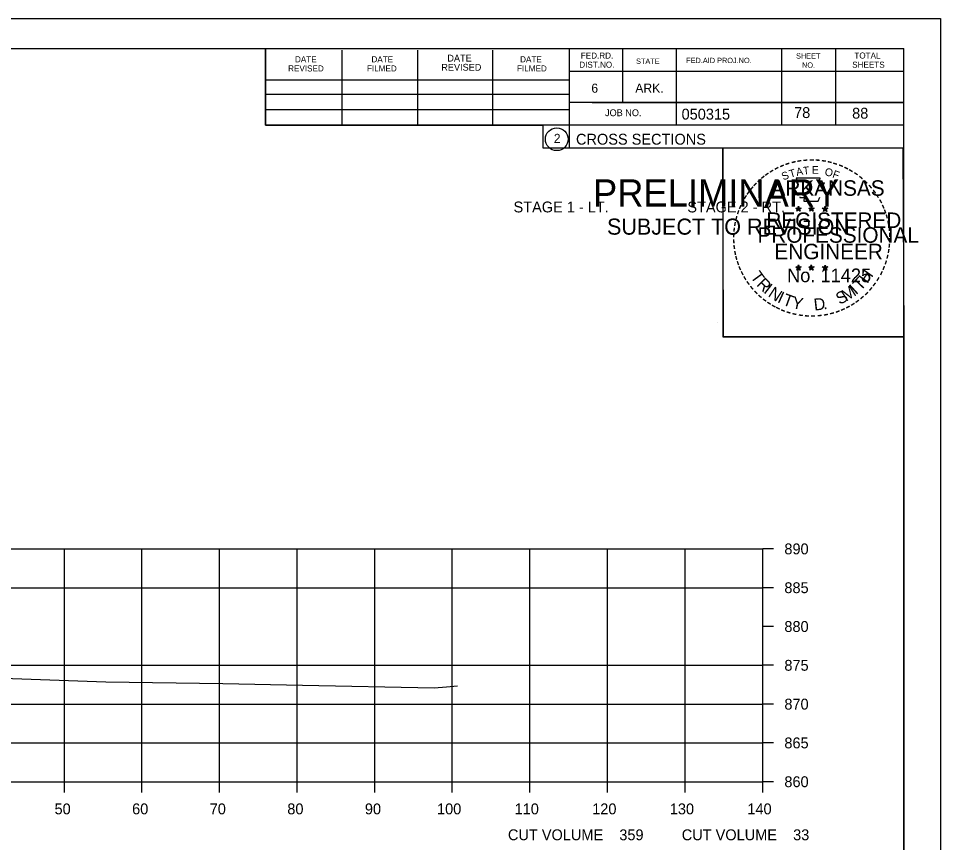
# Model space of a CAD drawing. Extents: x 1486524 to 1499135, y 326561 to 337924.
# Drawn here: x 1489027 to 1489145.8, y 334166.5 to 334272.7 of the extents above; entities that cross this region are included whole.
import ezdxf

# ---------------------------------------------------------------- set-up
doc = ezdxf.new("R2010")
doc.units = 0
for name, color, linetype in [('Default', 7, 'Continuous'), ('E_Const Align', 7, 'Continuous'), ('E_Const Align Station', 7, 'Continuous'), ('E_Ownership Information', 7, 'Continuous'), ('E_Property Line', 7, 'Continuous'), ('E_Quarter Calls', 7, 'Continuous'), ('E_Section Line', 7, 'Continuous'), ('E_Station Offset', 7, 'Continuous'), ('E_Tract Number', 7, 'Continuous'), ('S_SIXTEEN_SECTION', 7, 'Continuous')]:
    doc.layers.add(name, color=color, linetype=linetype)

msp = doc.modelspace()

# ---------------------------------------------------------------- linework, layer by layer
at = {"layer": 'E_Const Align'}
for p, q in [((1489122.89, 334174.32), (1489122.89, 334204.32)), ((1489124.29, 334204.32), (1489122.89, 334204.32)), ((1489124.29, 334199.32), (1489122.89, 334199.32)), ((1489124.29, 334194.32), (1489122.89, 334194.32)), ((1489124.29, 334189.32), (1489122.89, 334189.32)), ((1489124.29, 334184.32), (1489122.89, 334184.32)), ((1489124.29, 334179.32), (1489122.89, 334179.32)), ((1488842.89, 334174.32), (1489122.89, 334174.32)), ((1489032.89, 334172.92), (1489032.89, 334174.32)), ((1489042.89, 334172.92), (1489042.89, 334174.32)), ((1489052.89, 334172.92), (1489052.89, 334174.32)), ((1489062.89, 334172.92), (1489062.89, 334174.32)), ((1489072.89, 334172.92), (1489072.89, 334174.32)), ((1489082.89, 334172.92), (1489082.89, 334174.32)), ((1489092.89, 334172.92), (1489092.89, 334174.32)), ((1489102.89, 334172.92), (1489102.89, 334174.32)), ((1489112.89, 334172.92), (1489112.89, 334174.32)), ((1489122.89, 334172.92), (1489122.89, 334174.32)), ((1489124.29, 334174.32), (1489122.89, 334174.32))]:
    msp.add_line(p, q, dxfattribs=at)
at = {"layer": 'E_Ownership Information'}
for p, q in [((1488842.89, 334204.32), (1489122.89, 334204.32)), ((1489032.89, 334174.32), (1489032.89, 334204.32)), ((1489042.89, 334174.32), (1489042.89, 334204.32)), ((1489052.89, 334174.32), (1489052.89, 334204.32)), ((1489062.89, 334174.32), (1489062.89, 334204.32)), ((1489072.89, 334174.32), (1489072.89, 334204.32)), ((1489082.89, 334174.32), (1489082.89, 334204.32)), ((1489092.89, 334174.32), (1489092.89, 334204.32)), ((1489102.89, 334174.32), (1489102.89, 334204.32)), ((1489112.89, 334174.32), (1489112.89, 334204.32)), ((1489122.89, 334174.32), (1489122.89, 334204.32)), ((1488842.89, 334199.32), (1489122.89, 334199.32)), ((1488842.89, 334189.32), (1489122.89, 334189.32)), ((1488842.89, 334184.32), (1489122.89, 334184.32)), ((1488842.89, 334179.32), (1489122.89, 334179.32)), ((1488842.89, 334174.32), (1489122.89, 334174.32))]:
    msp.add_line(p, q, dxfattribs=at)
at = {"layer": 'E_Property Line'}
for p, q in [((1488824.89, 334268.78), (1489141.07, 334268.78)), ((1489058.81, 334258.9), (1489058.81, 334268.78)), ((1489068.67, 334258.9), (1489068.67, 334268.58)), ((1489078.43, 334258.9), (1489078.43, 334268.58)), ((1489088.11, 334258.9), (1489088.11, 334268.58)), ((1489097.97, 334268.78), (1489097.97, 334255.98)), ((1489104.81, 334268.78), (1489104.81, 334261.84)), ((1489111.75, 334268.78), (1489111.75, 334258.9)), ((1489125.33, 334268.78), (1489125.33, 334258.9)), ((1489132.27, 334268.78), (1489132.27, 334258.9)), ((1489141.07, 334063.32), (1489141.07, 334268.78)), ((1489141.07, 334265.84), (1489097.97, 334265.84)), ((1489141.07, 334265.86), (1489141.07, 334265.86)), ((1489058.81, 334264.76), (1489097.97, 334264.76)), ((1489058.81, 334262.9), (1489097.97, 334262.9)), ((1489058.81, 334258.9), (1489058.81, 334260.96)), ((1489058.81, 334260.96), (1489097.97, 334260.96)), ((1489141.07, 334261.84), (1489097.97, 334261.84)), ((1489100.93, 334261.84), (1489141.07, 334261.84)), ((1489141.07, 334258.9), (1489058.81, 334258.9)), ((1489097.97, 334255.98), (1489141.07, 334255.98))]:
    msp.add_line(p, q, dxfattribs=at)
msp.add_circle((1489096.35, 334257.11), 1.47, dxfattribs=at)
at = {"layer": 'E_Quarter Calls'}
for p, q in [((1488812.48, 334272.67), (1489145.82, 334272.67)), ((1489117.1, 334233.52), (1489117.1, 334233.52))]:
    msp.add_line(p, q, dxfattribs=at)
for points in [[(1488812.48, 334272.67), (1489145.82, 334272.67), (1489145.82, 334059.33), (1488812.48, 334059.33)], [(1489058.81, 334268.78), (1489058.81, 334258.9), (1489094.54, 334258.9), (1489094.54, 334255.98), (1489117.74, 334255.98), (1489117.74, 334231.64), (1489141.07, 334231.64), (1489141.07, 334063.32), (1488824.89, 334063.32), (1488824.89, 334268.78)], [(1489117.74, 334255.98), (1489140.94, 334255.98), (1489141.07, 334231.64), (1489117.86, 334231.64)]]:
    msp.add_lwpolyline(points, close=True, dxfattribs=at)
at = {"layer": 'E_Tract Number'}
msp.add_lwpolyline([(1489016.54, 334187.97), (1489038.23, 334187.2), (1489053.31, 334186.98), (1489063.57, 334186.76), (1489080.56, 334186.41), (1489082.14, 334186.56), (1489083.55, 334186.69)], dxfattribs=at)
at = {"layer": 'S_SIXTEEN_SECTION'}
for p, q in [((1489127.15, 334248.23), (1489127.5, 334248.12)), ((1489127.15, 334248.23), (1489127.4, 334248.19)), ((1489127.15, 334248.23), (1489127.39, 334248.11)), ((1489127.28, 334247.82), (1489127.5, 334248.12)), ((1489127.28, 334247.82), (1489127.41, 334248.07)), ((1489127.28, 334247.82), (1489127.5, 334248.04)), ((1489127.5, 334248.49), (1489127.46, 334248.23)), ((1489127.5, 334248.12), (1489127.5, 334248.49)), ((1489127.5, 334248.49), (1489127.55, 334248.24)), ((1489127.85, 334248.23), (1489127.5, 334248.12)), ((1489127.71, 334247.82), (1489127.5, 334248.12)), ((1489127.71, 334247.82), (1489127.5, 334248.04)), ((1489127.85, 334248.23), (1489127.56, 334248.18)), ((1489127.71, 334247.82), (1489127.58, 334248.12)), ((1489127.85, 334248.23), (1489127.64, 334248.13)), ((1489128.82, 334248.23), (1489129.17, 334248.12)), ((1489128.82, 334248.23), (1489129.07, 334248.19)), ((1489128.82, 334248.23), (1489129.06, 334248.11)), ((1489128.95, 334247.82), (1489129.17, 334248.12)), ((1489128.95, 334247.82), (1489129.08, 334248.07)), ((1489128.95, 334247.82), (1489129.17, 334248.04)), ((1489129.17, 334248.49), (1489129.13, 334248.23)), ((1489129.17, 334248.12), (1489129.17, 334248.49)), ((1489129.17, 334248.49), (1489129.22, 334248.24)), ((1489129.52, 334248.23), (1489129.17, 334248.12)), ((1489129.38, 334247.82), (1489129.17, 334248.12)), ((1489129.38, 334247.82), (1489129.17, 334248.04)), ((1489129.52, 334248.23), (1489129.23, 334248.18)), ((1489129.38, 334247.82), (1489129.25, 334248.12)), ((1489129.52, 334248.23), (1489129.31, 334248.13)), ((1489130.58, 334248.22), (1489130.93, 334248.11)), ((1489130.58, 334248.22), (1489130.84, 334248.18)), ((1489130.58, 334248.22), (1489130.82, 334248.1)), ((1489130.72, 334247.81), (1489130.93, 334248.11)), ((1489130.72, 334247.81), (1489130.84, 334248.06)), ((1489130.72, 334247.81), (1489130.93, 334248.03)), ((1489130.93, 334248.47), (1489130.89, 334248.22)), ((1489130.93, 334248.11), (1489130.93, 334248.47)), ((1489130.93, 334248.47), (1489130.98, 334248.22)), ((1489131.28, 334248.22), (1489130.93, 334248.11)), ((1489131.15, 334247.81), (1489130.93, 334248.11)), ((1489131.15, 334247.81), (1489130.93, 334248.03)), ((1489131.28, 334248.22), (1489130.99, 334248.17)), ((1489131.15, 334247.81), (1489131.01, 334248.1)), ((1489131.28, 334248.22), (1489131.08, 334248.12)), ((1489127.15, 334240.66), (1489127.5, 334240.55)), ((1489127.15, 334240.66), (1489127.4, 334240.61)), ((1489127.15, 334240.66), (1489127.38, 334240.54)), ((1489127.28, 334240.25), (1489127.5, 334240.55)), ((1489127.5, 334240.91), (1489127.45, 334240.66)), ((1489127.5, 334240.55), (1489127.5, 334240.91)), ((1489127.5, 334240.91), (1489127.54, 334240.66)), ((1489127.84, 334240.66), (1489127.5, 334240.55)), ((1489127.71, 334240.25), (1489127.5, 334240.55)), ((1489127.84, 334240.66), (1489127.56, 334240.61)), ((1489127.71, 334240.25), (1489127.57, 334240.54)), ((1489127.84, 334240.66), (1489127.64, 334240.56)), ((1489128.82, 334240.66), (1489129.16, 334240.55)), ((1489128.82, 334240.66), (1489129.07, 334240.61)), ((1489128.82, 334240.66), (1489129.05, 334240.54)), ((1489128.95, 334240.25), (1489129.16, 334240.55)), ((1489129.16, 334240.91), (1489129.12, 334240.66)), ((1489129.16, 334240.55), (1489129.16, 334240.91)), ((1489129.16, 334240.91), (1489129.21, 334240.66)), ((1489129.51, 334240.66), (1489129.16, 334240.55)), ((1489129.38, 334240.25), (1489129.16, 334240.55)), ((1489129.51, 334240.66), (1489129.23, 334240.61)), ((1489129.38, 334240.25), (1489129.24, 334240.54)), ((1489129.51, 334240.66), (1489129.31, 334240.56)), ((1489130.58, 334240.65), (1489130.93, 334240.54)), ((1489130.58, 334240.65), (1489130.84, 334240.6)), ((1489130.58, 334240.65), (1489130.82, 334240.53)), ((1489130.72, 334240.24), (1489130.93, 334240.54)), ((1489130.93, 334240.9), (1489130.89, 334240.65)), ((1489130.93, 334240.54), (1489130.93, 334240.9)), ((1489130.93, 334240.9), (1489130.98, 334240.65)), ((1489131.28, 334240.65), (1489130.93, 334240.54)), ((1489131.14, 334240.24), (1489130.93, 334240.54)), ((1489131.28, 334240.65), (1489130.99, 334240.6)), ((1489131.28, 334240.65), (1489131.07, 334240.55)), ((1489127.28, 334240.25), (1489127.41, 334240.5)), ((1489127.28, 334240.25), (1489127.49, 334240.47)), ((1489127.71, 334240.25), (1489127.49, 334240.47)), ((1489128.95, 334240.25), (1489129.07, 334240.5)), ((1489128.95, 334240.25), (1489129.16, 334240.47)), ((1489129.38, 334240.25), (1489129.16, 334240.47)), ((1489130.72, 334240.24), (1489130.84, 334240.49)), ((1489130.72, 334240.24), (1489130.93, 334240.46)), ((1489131.14, 334240.24), (1489130.93, 334240.46)), ((1489131.14, 334240.24), (1489131.01, 334240.53))]:
    msp.add_line(p, q, dxfattribs=at)
for points in [[(1489127.19, 334252.11), (1489127.46, 334251.28)], [(1489130.7, 334251.19), (1489130.84, 334251.47), (1489130.16, 334251.45), (1489130.31, 334252.11), (1489127.19, 334252.11)], [(1489127.68, 334249.69), (1489127.68, 334249.6), (1489128.25, 334249.58), (1489128.19, 334249.11), (1489130.06, 334249.11), (1489130.26, 334249.64)], [(1489127.5, 334248.49), (1489127.71, 334247.82), (1489127.15, 334248.23), (1489127.85, 334248.23), (1489127.28, 334247.82), (1489127.5, 334248.49)], [(1489129.17, 334248.49), (1489129.38, 334247.82), (1489128.82, 334248.23), (1489129.52, 334248.23), (1489128.95, 334247.82), (1489129.17, 334248.49)], [(1489130.93, 334248.47), (1489131.15, 334247.81), (1489130.58, 334248.22), (1489131.28, 334248.22), (1489130.72, 334247.81), (1489130.93, 334248.47)], [(1489127.5, 334240.91), (1489127.71, 334240.25), (1489127.15, 334240.66), (1489127.84, 334240.66), (1489127.28, 334240.25), (1489127.5, 334240.91)], [(1489129.16, 334240.91), (1489129.38, 334240.25), (1489128.82, 334240.66), (1489129.51, 334240.66), (1489128.95, 334240.25), (1489129.16, 334240.91)], [(1489130.93, 334240.9), (1489131.14, 334240.24), (1489130.58, 334240.65), (1489131.28, 334240.65), (1489130.72, 334240.24), (1489130.93, 334240.9)]]:
    msp.add_lwpolyline(points, dxfattribs=at)
for centre, radius in [((1489127.5, 334248.12), 0.172), ((1489127.5, 334248.12), 0.145), ((1489127.5, 334248.12), 0.116), ((1489127.5, 334248.12), 0.0991), ((1489127.5, 334248.12), 0.0747), ((1489127.5, 334248.12), 0.0495), ((1489127.5, 334248.12), 0.0296), ((1489129.17, 334248.12), 0.172), ((1489129.17, 334248.12), 0.145), ((1489129.17, 334248.12), 0.116), ((1489129.17, 334248.12), 0.0991), ((1489129.17, 334248.12), 0.0747), ((1489129.17, 334248.12), 0.0495), ((1489129.17, 334248.12), 0.0296), ((1489130.93, 334248.11), 0.172), ((1489130.93, 334248.11), 0.145), ((1489130.93, 334248.11), 0.116), ((1489130.93, 334248.11), 0.0991), ((1489130.93, 334248.11), 0.0747), ((1489130.93, 334248.11), 0.0495), ((1489130.93, 334248.11), 0.0296), ((1489127.49, 334240.55), 0.172), ((1489127.49, 334240.55), 0.145), ((1489127.49, 334240.55), 0.116), ((1489127.49, 334240.55), 0.0991), ((1489127.49, 334240.55), 0.0747), ((1489127.49, 334240.55), 0.0495), ((1489127.49, 334240.55), 0.0296), ((1489129.16, 334240.55), 0.172), ((1489129.16, 334240.55), 0.145), ((1489129.16, 334240.55), 0.116), ((1489129.16, 334240.55), 0.0991), ((1489129.16, 334240.55), 0.0747), ((1489129.16, 334240.55), 0.0495), ((1489129.16, 334240.55), 0.0296), ((1489130.93, 334240.54), 0.172), ((1489130.93, 334240.54), 0.145), ((1489130.93, 334240.54), 0.116), ((1489130.93, 334240.54), 0.0991), ((1489130.93, 334240.54), 0.0747), ((1489130.93, 334240.54), 0.0495), ((1489130.93, 334240.54), 0.0296)]:
    msp.add_circle(centre, radius, dxfattribs=at)

# ---------------------------------------------------------------- texts
at = {"layer": 'Default'}
for s, p in [('STAGE 1 - LT.', (1489090.78, 334247.68)), ('STAGE 2 - RT.', (1489113.18, 334247.68))]:
    msp.add_text(s, height=1.4, dxfattribs=at).set_placement(p)
at = {"layer": 'E_Const Align Station'}
for s, p in [('890', (1489125.69, 334203.62)), ('885', (1489125.69, 334198.62)), ('880', (1489125.69, 334193.62)), ('875', (1489125.69, 334188.62)), ('870', (1489125.69, 334183.62)), ('865', (1489125.69, 334178.62)), ('860', (1489125.69, 334173.62)), ('50', (1489031.62, 334170.12)), ('60', (1489041.62, 334170.12)), ('70', (1489051.62, 334170.12)), ('80', (1489061.62, 334170.12)), ('90', (1489071.62, 334170.12)), ('100', (1489080.92, 334170.12)), ('110', (1489090.92, 334170.12)), ('120', (1489100.92, 334170.12)), ('130', (1489110.92, 334170.12)), ('140', (1489120.92, 334170.12)), ('CUT VOLUME    359', (1489090.06, 334166.78)), ('CUT VOLUME    33', (1489112.46, 334166.78))]:
    msp.add_text(s, height=1.4, dxfattribs=at).set_placement(p)
at = {"layer": 'E_Property Line'}
for s, height, p in [('DATE', 0.879, (1489082.25, 334267.12)), ('FED.RD.', 0.782, (1489099.45, 334267.5)), ('SHEET', 0.684, (1489127.19, 334267.5)), ('TOTAL', 0.782, (1489134.71, 334267.5)), ('DATE', 0.782, (1489062.61, 334267.02)), ('DATE', 0.782, (1489072.47, 334267.02)), ('REVISED', 0.879, (1489081.47, 334265.94)), ('DATE', 0.782, (1489091.63, 334267.02)), ('DIST.NO.', 0.782, (1489099.25, 334266.32)), ('STATE', 0.684, (1489106.57, 334266.82)), ('FED.AID PROJ.NO.', 0.684, (1489113.03, 334266.92)), ('NO.', 0.684, (1489127.97, 334266.32)), ('SHEETS', 0.782, (1489134.43, 334266.32)), ('REVISED', 0.782, (1489061.73, 334265.84)), ('FILMED', 0.782, (1489071.89, 334265.84)), ('FILMED', 0.782, (1489091.23, 334265.84)), ('6', 1.17, (1489100.81, 334263.1)), ('ARK.', 1.172, (1489106.47, 334263.1)), ('JOB NO.', 0.879, (1489102.57, 334260.08)), ('050315', 1.4, (1489112.44, 334259.64)), ('2', 1.17, (1489095.97, 334256.63)), ('CROSS SECTIONS', 1.4, (1489098.83, 334256.41))]:
    msp.add_text(s, height=height, rotation=360, dxfattribs=at).set_placement(p)
at = {"layer": 'E_Section Line'}
for s, height, p in [('PRELIMINARY', 3.5, (1489101.02, 334248.44)), ('DWB', 0.01, (1489101.76, 334250.29)), ('SUBJECT TO REVISION', 2.0751, (1489102.83, 334244.81))]:
    msp.add_text(s, height=height, rotation=360, dxfattribs=at).set_placement(p)
at = {"layer": 'E_Station Offset'}
for s, p in [('78', (1489126.94, 334259.84)), ('88', (1489134.42, 334259.76))]:
    msp.add_text(s, height=1.4, dxfattribs=at).set_placement(p)
at = {"layer": 'S_SIXTEEN_SECTION'}
for s, height, rotation, p in [('-', 1.6, 24.3072, (1489125.31, 334252.97)), ('-', 1.6, 19.1761, (1489125.94, 334253.24)), ('-', 1.6, 13.6301, (1489126.69, 334253.48)), ('-', 1.6, 10.2193, (1489127.37, 334253.64)), ('T', 1, 6.0228, (1489128.14, 334252.54)), ('-', 1.6, 5.8968, (1489128.1, 334253.75)), ('-', 1.6, 0.1862, (1489128.87, 334253.82)), ('E', 1, 0.8323, (1489129.24, 334252.65)), ('-', 1.6, 357.743, (1489129.59, 334253.81)), ('-', 1.6, 352.1617, (1489130.34, 334253.75)), ('-', 1.6, 347.2049, (1489131.05, 334253.64)), ('-', 1.6, 342.3362, (1489131.69, 334253.48)), ('-', 1.6, 337.8551, (1489132.42, 334253.26)), ('-', 1.6, 38.9507, (1489123.02, 334251.51)), ('-', 1.6, 36.2317, (1489123.5, 334251.89)), ('-', 1.6, 34.0636, (1489124.08, 334252.28)), ('-', 1.6, 28.7918, (1489124.67, 334252.65)), ('S', 1, 21.594, (1489125.55, 334251.79)), ('T', 1, 16.4036, (1489126.46, 334252.12)), ('A', 1, 11.2132, (1489127.29, 334252.37)), ('O', 1, 350.4515, (1489130.84, 334252.44)), ('F', 1, 340.0707, (1489131.8, 334252.21)), ('-', 1.6, 334.1211, (1489133.06, 334252.99)), ('-', 1.6, 329.6409, (1489133.63, 334252.71)), ('-', 1.6, 325.8627, (1489134.28, 334252.35)), ('-', 1.6, 48.423, (1489122.14, 334250.61)), ('-', 1.6, 42.9622, (1489122.59, 334251.09)), ('ARKANSAS', 2, 360, (1489124.04, 334249.82)), ('-', 1.6, 320.5297, (1489134.89, 334251.92)), ('-', 1.6, 315.5786, (1489135.49, 334251.43)), ('-', 1.6, 309.8797, (1489136.06, 334250.88)), ('-', 1.6, 54.2325, (1489121.32, 334249.56)), ('-', 1.6, 50.6142, (1489121.74, 334250.13)), ('-', 1.6, 306.6522, (1489136.58, 334250.28)), ('-', 1.6, 62.8713, (1489120.69, 334248.42)), ('-', 1.6, 58.0706, (1489121, 334249.03)), ('-', 1.4, 303.6753, (1489137.07, 334249.71)), ('-', 1.6, 299.6684, (1489137.39, 334249.11)), ('-', 1.6, 72.3945, (1489120.21, 334247.18)), ('-', 1.6, 67.7743, (1489120.43, 334247.81)), ('REGISTERED', 2, 360, (1489123.37, 334245.67)), ('DWB', 0.01, 360, (1489127.49, 334248.12)), ('DWB', 0.01, 360, (1489129.16, 334248.12)), ('DWB', 0.01, 360, (1489130.92, 334248.11)), ('-', 1.6, 294.6628, (1489137.71, 334248.49)), ('-', 1.6, 290.5728, (1489137.97, 334247.92)), ('-', 1.6, 75.461, (1489120.01, 334246.46)), ('-', 1.6, 285.1233, (1489138.2, 334247.34)), ('-', 1.6, 280.5493, (1489138.4, 334246.59)), ('-', 1.6, 85.1863, (1489119.8, 334245.06)), ('-', 1.6, 81.2013, (1489119.88, 334245.75)), ('PROFESSIONAL', 2, 360, (1489122.22, 334243.77)), ('-', 1.6, 276.5962, (1489138.56, 334245.83)), ('-', 1.6, 94.1959, (1489119.81, 334243.63)), ('-', 1.6, 89.0622, (1489119.78, 334244.36)), ('-', 1.6, 274.3301, (1489138.62, 334245.1)), ('-', 1.6, 269.9407, (1489138.66, 334244.47)), ('-', 1.6, 98.9479, (1489119.89, 334242.97)), ('ENGINEER', 2, 360, (1489124.41, 334241.64)), ('-', 1.6, 260.9953, (1489138.57, 334243.15)), ('-', 1.6, 263.5172, (1489138.64, 334243.81)), ('-', 1.6, 101.7149, (1489120.02, 334242.23)), ('-', 1.6, 105.4578, (1489120.18, 334241.64)), ('-', 1.6, 255.7626, (1489138.46, 334242.47)), ('-', 1.6, 109.0874, (1489120.4, 334241.01)), ('-', 1.6, 114.0643, (1489120.65, 334240.41)), ('DWB', 0.01, 360, (1489127.48, 334240.54)), ('DWB', 0.01, 360, (1489129.15, 334240.54)), ('DWB', 0.01, 360, (1489130.92, 334240.53)), ('-', 1.6, 247.8887, (1489138.05, 334241.08)), ('-', 1.6, 252.8681, (1489138.28, 334241.75)), ('-', 1.6, 115.7289, (1489120.96, 334239.79)), ('-', 1.6, 120.4471, (1489121.31, 334239.21)), ('T', 1.54, 306.0406, (1489121.25, 334239.39)), ('No. 11425', 1.757, 360, (1489126.03, 334238.69)), ('T', 1.54, 46.6444, (1489135.49, 334237.48)), ('H', 1.54, 54.6088, (1489136.38, 334238.42)), ('-', 1.6, 239.0712, (1489137.4, 334239.7)), ('-', 1.6, 244.6197, (1489137.79, 334240.45)), ('-', 1.6, 125.8934, (1489121.72, 334238.65)), ('-', 1.6, 130.7181, (1489122.18, 334238.1)), ('R', 1.54, 314.005, (1489122.02, 334238.34)), ('I', 1.54, 321.9694, (1489122.92, 334237.41)), ('M', 1.54, 32.6563, (1489133.64, 334236.15)), ('I', 1.54, 42.1136, (1489134.92, 334237)), ('-', 1.6, 233.8452, (1489136.99, 334239.05)), ('-', 1.6, 134.2238, (1489122.7, 334237.55)), ('-', 1.6, 138.9338, (1489123.22, 334237.09)), ('N', 1.54, 326.5002, (1489123.49, 334236.93)), ('I', 1.54, 335.3603, (1489124.69, 334236.15)), ('T', 1.54, 339.8912, (1489125.35, 334235.82)), ('S', 1.54, 26.9312, (1489132.8, 334235.75)), ('-', 1.6, 225.7653, (1489136.09, 334237.92)), ('-', 1.6, 231.2538, (1489136.56, 334238.48)), ('-', 1.6, 144.6463, (1489123.78, 334236.68)), ('-', 1.6, 148.0898, (1489124.34, 334236.31)), ('-', 1.6, 151.5704, (1489124.92, 334235.98)), ('Y', 1.54, 347.8556, (1489126.57, 334235.38)), ('D', 1.54, 6.3969, (1489129.56, 334235.02)), ('-', 1.6, 212.2491, (1489134.48, 334236.55)), ('-', 1.6, 215.7363, (1489135.01, 334236.94)), ('-', 1.6, 221.0851, (1489135.56, 334237.41)), ('-', 1.6, 154.6002, (1489125.44, 334235.74)), ('-', 1.6, 158.5612, (1489126.06, 334235.48)), ('-', 1.6, 162.7983, (1489126.75, 334235.27)), ('-', 1.6, 167.5555, (1489127.46, 334235.11)), ('-', 1.6, 191.2858, (1489131.27, 334235.17)), ('.', 1.54, 13.7642, (1489130.75, 334235.15)), ('-', 1.6, 195.4743, (1489132, 334235.37)), ('-', 1.6, 200.7184, (1489132.68, 334235.61)), ('-', 1.6, 204.2516, (1489133.3, 334235.88)), ('-', 1.6, 207.3568, (1489133.92, 334236.2)), ('-', 1.6, 173.1155, (1489128.24, 334235)), ('-', 1.6, 176.5183, (1489128.98, 334234.94)), ('-', 1.6, 181.5918, (1489129.73, 334234.96)), ('-', 1.6, 185.8167, (1489130.54, 334235.04))]:
    msp.add_text(s, height=height, rotation=rotation, dxfattribs=at).set_placement(p)

doc.saveas('drawing.dxf')
